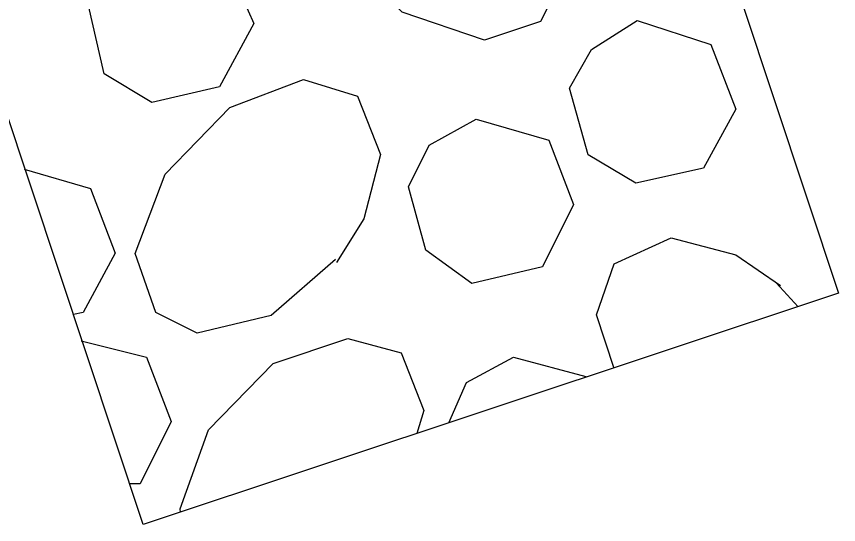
# Model space of a CAD drawing. Extents: x 400935 to 481562, y 415700 to 505362.
# Drawn here: x 402669.23 to 402681.74, y 418522.67 to 418530.4 of the extents above; entities that cross this region are included whole.
import ezdxf

# ---------------------------------------------------------------- set-up
doc = ezdxf.new("R2010")
doc.units = 0
doc.layers.add('Sediment Dam Type A Both CELL', color=7, linetype='Continuous')

msp = doc.modelspace()

# ---------------------------------------------------------------- linework, layer by layer
at = {"layer": 'Sediment Dam Type A Both CELL'}
msp.add_lwpolyline([(402671.945, 418555.654), (402681.739, 418526.189), (402671.158, 418522.672), (402661.364, 418552.137)], close=True, dxfattribs=at)
msp.add_lwpolyline([(402671.945, 418555.654), (402681.739, 418526.189), (402671.158, 418522.672), (402661.364, 418552.137)], close=True, dxfattribs=at)
msp.add_lwpolyline([(402671.945, 418555.654), (402681.739, 418526.189), (402671.158, 418522.672), (402661.364, 418552.137)], close=True, dxfattribs=at)
msp.add_lwpolyline([(402671.945, 418555.654), (402681.739, 418526.189), (402671.158, 418522.672), (402661.364, 418552.137)], close=True, dxfattribs=at)
msp.add_lwpolyline([(402671.945, 418555.654), (402681.739, 418526.189), (402671.158, 418522.672), (402661.364, 418552.137)], close=True, dxfattribs=at)
msp.add_lwpolyline([(402671.945, 418555.654), (402681.739, 418526.189), (402671.158, 418522.672), (402661.364, 418552.137)], close=True, dxfattribs=at)
msp.add_lwpolyline([(402671.945, 418555.654), (402681.739, 418526.189), (402671.158, 418522.672), (402661.364, 418552.137)], close=True, dxfattribs=at)
msp.add_lwpolyline([(402671.945, 418555.654), (402681.739, 418526.189), (402671.158, 418522.672), (402661.364, 418552.137)], close=True, dxfattribs=at)
msp.add_lwpolyline([(402671.945, 418555.654), (402681.739, 418526.189), (402671.158, 418522.672), (402661.364, 418552.137)], close=True, dxfattribs=at)
msp.add_lwpolyline([(402671.945, 418555.654), (402681.739, 418526.189), (402671.158, 418522.672), (402661.364, 418552.137)], close=True, dxfattribs=at)
msp.add_lwpolyline([(402671.945, 418555.654), (402681.739, 418526.189), (402671.158, 418522.672), (402661.364, 418552.137)], close=True, dxfattribs=at)
msp.add_lwpolyline([(402671.945, 418555.654), (402681.739, 418526.189), (402671.158, 418522.672), (402661.364, 418552.137)], close=True, dxfattribs=at)
for points in [[(402676.432, 418533.119), (402677.301, 418532.09), (402677.553, 418531.015), (402677.205, 418530.32), (402676.35, 418530.036), (402675.102, 418530.464), (402674.075, 418531.492), (402673.696, 418532.631), (402673.966, 418533.406), (402674.804, 418533.737), (402675.784, 418533.483), (402676.495, 418533.087)], [(402676.432, 418533.119), (402677.301, 418532.09), (402677.553, 418531.015), (402677.205, 418530.32), (402676.35, 418530.036), (402675.102, 418530.464), (402674.075, 418531.492), (402673.696, 418532.631), (402673.966, 418533.406), (402674.804, 418533.737), (402675.784, 418533.483), (402676.495, 418533.087)], [(402676.432, 418533.119), (402677.301, 418532.09), (402677.553, 418531.015), (402677.205, 418530.32), (402676.35, 418530.036), (402675.102, 418530.464), (402674.075, 418531.492), (402673.696, 418532.631), (402673.966, 418533.406), (402674.804, 418533.737), (402675.784, 418533.483), (402676.495, 418533.087)], [(402676.432, 418533.119), (402677.301, 418532.09), (402677.553, 418531.015), (402677.205, 418530.32), (402676.35, 418530.036), (402675.102, 418530.464), (402674.075, 418531.492), (402673.696, 418532.631), (402673.966, 418533.406), (402674.804, 418533.737), (402675.784, 418533.483), (402676.495, 418533.087)], [(402676.432, 418533.119), (402677.301, 418532.09), (402677.553, 418531.015), (402677.205, 418530.32), (402676.35, 418530.036), (402675.102, 418530.464), (402674.075, 418531.492), (402673.696, 418532.631), (402673.966, 418533.406), (402674.804, 418533.737), (402675.784, 418533.483), (402676.495, 418533.087)], [(402676.432, 418533.119), (402677.301, 418532.09), (402677.553, 418531.015), (402677.205, 418530.32), (402676.35, 418530.036), (402675.102, 418530.464), (402674.075, 418531.492), (402673.696, 418532.631), (402673.966, 418533.406), (402674.804, 418533.737), (402675.784, 418533.483), (402676.495, 418533.087)], [(402676.432, 418533.119), (402677.301, 418532.09), (402677.553, 418531.015), (402677.205, 418530.32), (402676.35, 418530.036), (402675.102, 418530.464), (402674.075, 418531.492), (402673.696, 418532.631), (402673.966, 418533.406), (402674.804, 418533.737), (402675.784, 418533.483), (402676.495, 418533.087)], [(402676.432, 418533.119), (402677.301, 418532.09), (402677.553, 418531.015), (402677.205, 418530.32), (402676.35, 418530.036), (402675.102, 418530.464), (402674.075, 418531.492), (402673.696, 418532.631), (402673.966, 418533.406), (402674.804, 418533.737), (402675.784, 418533.483), (402676.495, 418533.087)], [(402676.432, 418533.119), (402677.301, 418532.09), (402677.553, 418531.015), (402677.205, 418530.32), (402676.35, 418530.036), (402675.102, 418530.464), (402674.075, 418531.492), (402673.696, 418532.631), (402673.966, 418533.406), (402674.804, 418533.737), (402675.784, 418533.483), (402676.495, 418533.087)], [(402676.432, 418533.119), (402677.301, 418532.09), (402677.553, 418531.015), (402677.205, 418530.32), (402676.35, 418530.036), (402675.102, 418530.464), (402674.075, 418531.492), (402673.696, 418532.631), (402673.966, 418533.406), (402674.804, 418533.737), (402675.784, 418533.483), (402676.495, 418533.087)], [(402676.432, 418533.119), (402677.301, 418532.09), (402677.553, 418531.015), (402677.205, 418530.32), (402676.35, 418530.036), (402675.102, 418530.464), (402674.075, 418531.492), (402673.696, 418532.631), (402673.966, 418533.406), (402674.804, 418533.737), (402675.784, 418533.483), (402676.495, 418533.087)], [(402676.432, 418533.119), (402677.301, 418532.09), (402677.553, 418531.015), (402677.205, 418530.32), (402676.35, 418530.036), (402675.102, 418530.464), (402674.075, 418531.492), (402673.696, 418532.631), (402673.966, 418533.406), (402674.804, 418533.737), (402675.784, 418533.483), (402676.495, 418533.087)], [(402671.355, 418531.589), (402672.414, 418531.257), (402672.841, 418530.292), (402672.318, 418529.328), (402671.29, 418529.091), (402670.567, 418529.523), (402670.327, 418530.563), (402670.596, 418531.179), (402671.355, 418531.589)], [(402671.355, 418531.589), (402672.414, 418531.257), (402672.841, 418530.292), (402672.318, 418529.328), (402671.29, 418529.091), (402670.567, 418529.523), (402670.327, 418530.563), (402670.596, 418531.179), (402671.355, 418531.589)], [(402671.355, 418531.589), (402672.414, 418531.257), (402672.841, 418530.292), (402672.318, 418529.328), (402671.29, 418529.091), (402670.567, 418529.523), (402670.327, 418530.563), (402670.596, 418531.179), (402671.355, 418531.589)], [(402671.355, 418531.589), (402672.414, 418531.257), (402672.841, 418530.292), (402672.318, 418529.328), (402671.29, 418529.091), (402670.567, 418529.523), (402670.327, 418530.563), (402670.596, 418531.179), (402671.355, 418531.589)], [(402671.355, 418531.589), (402672.414, 418531.257), (402672.841, 418530.292), (402672.318, 418529.328), (402671.29, 418529.091), (402670.567, 418529.523), (402670.327, 418530.563), (402670.596, 418531.179), (402671.355, 418531.589)], [(402671.355, 418531.589), (402672.414, 418531.257), (402672.841, 418530.292), (402672.318, 418529.328), (402671.29, 418529.091), (402670.567, 418529.523), (402670.327, 418530.563), (402670.596, 418531.179), (402671.355, 418531.589)], [(402671.355, 418531.589), (402672.414, 418531.257), (402672.841, 418530.292), (402672.318, 418529.328), (402671.29, 418529.091), (402670.567, 418529.523), (402670.327, 418530.563), (402670.596, 418531.179), (402671.355, 418531.589)], [(402671.355, 418531.589), (402672.414, 418531.257), (402672.841, 418530.292), (402672.318, 418529.328), (402671.29, 418529.091), (402670.567, 418529.523), (402670.327, 418530.563), (402670.596, 418531.179), (402671.355, 418531.589)], [(402671.355, 418531.589), (402672.414, 418531.257), (402672.841, 418530.292), (402672.318, 418529.328), (402671.29, 418529.091), (402670.567, 418529.523), (402670.327, 418530.563), (402670.596, 418531.179), (402671.355, 418531.589)], [(402671.355, 418531.589), (402672.414, 418531.257), (402672.841, 418530.292), (402672.318, 418529.328), (402671.29, 418529.091), (402670.567, 418529.523), (402670.327, 418530.563), (402670.596, 418531.179), (402671.355, 418531.589)], [(402671.355, 418531.589), (402672.414, 418531.257), (402672.841, 418530.292), (402672.318, 418529.328), (402671.29, 418529.091), (402670.567, 418529.523), (402670.327, 418530.563), (402670.596, 418531.179), (402671.355, 418531.589)], [(402671.355, 418531.589), (402672.414, 418531.257), (402672.841, 418530.292), (402672.318, 418529.328), (402671.29, 418529.091), (402670.567, 418529.523), (402670.327, 418530.563), (402670.596, 418531.179), (402671.355, 418531.589)], [(402678.675, 418530.334), (402679.797, 418529.97), (402680.176, 418528.989), (402679.685, 418528.088), (402678.653, 418527.864), (402677.93, 418528.295), (402677.646, 418529.307), (402677.979, 418529.892), (402678.675, 418530.334)], [(402678.675, 418530.334), (402679.797, 418529.97), (402680.176, 418528.989), (402679.685, 418528.088), (402678.653, 418527.864), (402677.93, 418528.295), (402677.646, 418529.307), (402677.979, 418529.892), (402678.675, 418530.334)], [(402678.675, 418530.334), (402679.797, 418529.97), (402680.176, 418528.989), (402679.685, 418528.088), (402678.653, 418527.864), (402677.93, 418528.295), (402677.646, 418529.307), (402677.979, 418529.892), (402678.675, 418530.334)], [(402678.675, 418530.334), (402679.797, 418529.97), (402680.176, 418528.989), (402679.685, 418528.088), (402678.653, 418527.864), (402677.93, 418528.295), (402677.646, 418529.307), (402677.979, 418529.892), (402678.675, 418530.334)], [(402678.675, 418530.334), (402679.797, 418529.97), (402680.176, 418528.989), (402679.685, 418528.088), (402678.653, 418527.864), (402677.93, 418528.295), (402677.646, 418529.307), (402677.979, 418529.892), (402678.675, 418530.334)], [(402678.675, 418530.334), (402679.797, 418529.97), (402680.176, 418528.989), (402679.685, 418528.088), (402678.653, 418527.864), (402677.93, 418528.295), (402677.646, 418529.307), (402677.979, 418529.892), (402678.675, 418530.334)], [(402678.675, 418530.334), (402679.797, 418529.97), (402680.176, 418528.989), (402679.685, 418528.088), (402678.653, 418527.864), (402677.93, 418528.295), (402677.646, 418529.307), (402677.979, 418529.892), (402678.675, 418530.334)], [(402678.675, 418530.334), (402679.797, 418529.97), (402680.176, 418528.989), (402679.685, 418528.088), (402678.653, 418527.864), (402677.93, 418528.295), (402677.646, 418529.307), (402677.979, 418529.892), (402678.675, 418530.334)], [(402678.675, 418530.334), (402679.797, 418529.97), (402680.176, 418528.989), (402679.685, 418528.088), (402678.653, 418527.864), (402677.93, 418528.295), (402677.646, 418529.307), (402677.979, 418529.892), (402678.675, 418530.334)], [(402678.675, 418530.334), (402679.797, 418529.97), (402680.176, 418528.989), (402679.685, 418528.088), (402678.653, 418527.864), (402677.93, 418528.295), (402677.646, 418529.307), (402677.979, 418529.892), (402678.675, 418530.334)], [(402678.675, 418530.334), (402679.797, 418529.97), (402680.176, 418528.989), (402679.685, 418528.088), (402678.653, 418527.864), (402677.93, 418528.295), (402677.646, 418529.307), (402677.979, 418529.892), (402678.675, 418530.334)], [(402678.675, 418530.334), (402679.797, 418529.97), (402680.176, 418528.989), (402679.685, 418528.088), (402678.653, 418527.864), (402677.93, 418528.295), (402677.646, 418529.307), (402677.979, 418529.892), (402678.675, 418530.334)], [(402674.087, 418526.701), (402673.106, 418525.848), (402671.983, 418525.581), (402671.351, 418525.897), (402671.039, 418526.795), (402671.495, 418528), (402672.476, 418529.011), (402673.599, 418529.437), (402674.421, 418529.184), (402674.768, 418528.298), (402674.514, 418527.318), (402674.102, 418526.654)], [(402674.087, 418526.701), (402673.106, 418525.848), (402671.983, 418525.581), (402671.351, 418525.897), (402671.039, 418526.795), (402671.495, 418528), (402672.476, 418529.011), (402673.599, 418529.437), (402674.421, 418529.184), (402674.768, 418528.298), (402674.514, 418527.318), (402674.102, 418526.654)], [(402674.087, 418526.701), (402673.106, 418525.848), (402671.983, 418525.581), (402671.351, 418525.897), (402671.039, 418526.795), (402671.495, 418528), (402672.476, 418529.011), (402673.599, 418529.437), (402674.421, 418529.184), (402674.768, 418528.298), (402674.514, 418527.318), (402674.102, 418526.654)], [(402674.087, 418526.701), (402673.106, 418525.848), (402671.983, 418525.581), (402671.351, 418525.897), (402671.039, 418526.795), (402671.495, 418528), (402672.476, 418529.011), (402673.599, 418529.437), (402674.421, 418529.184), (402674.768, 418528.298), (402674.514, 418527.318), (402674.102, 418526.654)], [(402674.087, 418526.701), (402673.106, 418525.848), (402671.983, 418525.581), (402671.351, 418525.897), (402671.039, 418526.795), (402671.495, 418528), (402672.476, 418529.011), (402673.599, 418529.437), (402674.421, 418529.184), (402674.768, 418528.298), (402674.514, 418527.318), (402674.102, 418526.654)], [(402674.087, 418526.701), (402673.106, 418525.848), (402671.983, 418525.581), (402671.351, 418525.897), (402671.039, 418526.795), (402671.495, 418528), (402672.476, 418529.011), (402673.599, 418529.437), (402674.421, 418529.184), (402674.768, 418528.298), (402674.514, 418527.318), (402674.102, 418526.654)], [(402674.087, 418526.701), (402673.106, 418525.848), (402671.983, 418525.581), (402671.351, 418525.897), (402671.039, 418526.795), (402671.495, 418528), (402672.476, 418529.011), (402673.599, 418529.437), (402674.421, 418529.184), (402674.768, 418528.298), (402674.514, 418527.318), (402674.102, 418526.654)], [(402674.087, 418526.701), (402673.106, 418525.848), (402671.983, 418525.581), (402671.351, 418525.897), (402671.039, 418526.795), (402671.495, 418528), (402672.476, 418529.011), (402673.599, 418529.437), (402674.421, 418529.184), (402674.768, 418528.298), (402674.514, 418527.318), (402674.102, 418526.654)], [(402674.087, 418526.701), (402673.106, 418525.848), (402671.983, 418525.581), (402671.351, 418525.897), (402671.039, 418526.795), (402671.495, 418528), (402672.476, 418529.011), (402673.599, 418529.437), (402674.421, 418529.184), (402674.768, 418528.298), (402674.514, 418527.318), (402674.102, 418526.654)], [(402674.087, 418526.701), (402673.106, 418525.848), (402671.983, 418525.581), (402671.351, 418525.897), (402671.039, 418526.795), (402671.495, 418528), (402672.476, 418529.011), (402673.599, 418529.437), (402674.421, 418529.184), (402674.768, 418528.298), (402674.514, 418527.318), (402674.102, 418526.654)], [(402674.087, 418526.701), (402673.106, 418525.848), (402671.983, 418525.581), (402671.351, 418525.897), (402671.039, 418526.795), (402671.495, 418528), (402672.476, 418529.011), (402673.599, 418529.437), (402674.421, 418529.184), (402674.768, 418528.298), (402674.514, 418527.318), (402674.102, 418526.654)], [(402674.087, 418526.701), (402673.106, 418525.848), (402671.983, 418525.581), (402671.351, 418525.897), (402671.039, 418526.795), (402671.495, 418528), (402672.476, 418529.011), (402673.599, 418529.437), (402674.421, 418529.184), (402674.768, 418528.298), (402674.514, 418527.318), (402674.102, 418526.654)], [(402676.223, 418528.834), (402677.33, 418528.517), (402677.708, 418527.536), (402677.233, 418526.588), (402676.158, 418526.336), (402675.462, 418526.843), (402675.194, 418527.807), (402675.511, 418528.439), (402676.223, 418528.834)], [(402676.223, 418528.834), (402677.33, 418528.517), (402677.708, 418527.536), (402677.233, 418526.588), (402676.158, 418526.336), (402675.462, 418526.843), (402675.194, 418527.807), (402675.511, 418528.439), (402676.223, 418528.834)], [(402676.223, 418528.834), (402677.33, 418528.517), (402677.708, 418527.536), (402677.233, 418526.588), (402676.158, 418526.336), (402675.462, 418526.843), (402675.194, 418527.807), (402675.511, 418528.439), (402676.223, 418528.834)], [(402676.223, 418528.834), (402677.33, 418528.517), (402677.708, 418527.536), (402677.233, 418526.588), (402676.158, 418526.336), (402675.462, 418526.843), (402675.194, 418527.807), (402675.511, 418528.439), (402676.223, 418528.834)], [(402676.223, 418528.834), (402677.33, 418528.517), (402677.708, 418527.536), (402677.233, 418526.588), (402676.158, 418526.336), (402675.462, 418526.843), (402675.194, 418527.807), (402675.511, 418528.439), (402676.223, 418528.834)], [(402676.223, 418528.834), (402677.33, 418528.517), (402677.708, 418527.536), (402677.233, 418526.588), (402676.158, 418526.336), (402675.462, 418526.843), (402675.194, 418527.807), (402675.511, 418528.439), (402676.223, 418528.834)], [(402676.223, 418528.834), (402677.33, 418528.517), (402677.708, 418527.536), (402677.233, 418526.588), (402676.158, 418526.336), (402675.462, 418526.843), (402675.194, 418527.807), (402675.511, 418528.439), (402676.223, 418528.834)], [(402676.223, 418528.834), (402677.33, 418528.517), (402677.708, 418527.536), (402677.233, 418526.588), (402676.158, 418526.336), (402675.462, 418526.843), (402675.194, 418527.807), (402675.511, 418528.439), (402676.223, 418528.834)], [(402676.223, 418528.834), (402677.33, 418528.517), (402677.708, 418527.536), (402677.233, 418526.588), (402676.158, 418526.336), (402675.462, 418526.843), (402675.194, 418527.807), (402675.511, 418528.439), (402676.223, 418528.834)], [(402676.223, 418528.834), (402677.33, 418528.517), (402677.708, 418527.536), (402677.233, 418526.588), (402676.158, 418526.336), (402675.462, 418526.843), (402675.194, 418527.807), (402675.511, 418528.439), (402676.223, 418528.834)], [(402676.223, 418528.834), (402677.33, 418528.517), (402677.708, 418527.536), (402677.233, 418526.588), (402676.158, 418526.336), (402675.462, 418526.843), (402675.194, 418527.807), (402675.511, 418528.439), (402676.223, 418528.834)], [(402676.223, 418528.834), (402677.33, 418528.517), (402677.708, 418527.536), (402677.233, 418526.588), (402676.158, 418526.336), (402675.462, 418526.843), (402675.194, 418527.807), (402675.511, 418528.439), (402676.223, 418528.834)], [(402669.348, 418528.077), (402670.356, 418527.78), (402670.735, 418526.799), (402670.244, 418525.898), (402670.098, 418525.863)], [(402669.348, 418528.077), (402670.356, 418527.78), (402670.735, 418526.799), (402670.244, 418525.898), (402670.098, 418525.863)], [(402669.348, 418528.077), (402670.356, 418527.78), (402670.735, 418526.799), (402670.244, 418525.898), (402670.098, 418525.863)], [(402669.348, 418528.077), (402670.356, 418527.78), (402670.735, 418526.799), (402670.244, 418525.898), (402670.098, 418525.863)], [(402669.348, 418528.077), (402670.356, 418527.78), (402670.735, 418526.799), (402670.244, 418525.898), (402670.098, 418525.863)], [(402669.348, 418528.077), (402670.356, 418527.78), (402670.735, 418526.799), (402670.244, 418525.898), (402670.098, 418525.863)], [(402669.348, 418528.077), (402670.356, 418527.78), (402670.735, 418526.799), (402670.244, 418525.898), (402670.098, 418525.863)], [(402669.348, 418528.077), (402670.356, 418527.78), (402670.735, 418526.799), (402670.244, 418525.898), (402670.098, 418525.863)], [(402669.348, 418528.077), (402670.356, 418527.78), (402670.735, 418526.799), (402670.244, 418525.898), (402670.098, 418525.863)], [(402669.348, 418528.077), (402670.356, 418527.78), (402670.735, 418526.799), (402670.244, 418525.898), (402670.098, 418525.863)], [(402669.348, 418528.077), (402670.356, 418527.78), (402670.735, 418526.799), (402670.244, 418525.898), (402670.098, 418525.863)], [(402669.348, 418528.077), (402670.356, 418527.78), (402670.735, 418526.799), (402670.244, 418525.898), (402670.098, 418525.863)], [(402678.327, 418525.042), (402678.055, 418525.86), (402678.324, 418526.635), (402679.194, 418527.029), (402680.174, 418526.775), (402680.858, 418526.304)], [(402678.327, 418525.042), (402678.055, 418525.86), (402678.324, 418526.635), (402679.194, 418527.029), (402680.174, 418526.775), (402680.858, 418526.304)], [(402678.327, 418525.042), (402678.055, 418525.86), (402678.324, 418526.635), (402679.194, 418527.029), (402680.174, 418526.775), (402680.858, 418526.304)], [(402678.327, 418525.042), (402678.055, 418525.86), (402678.324, 418526.635), (402679.194, 418527.029), (402680.174, 418526.775), (402680.858, 418526.304)], [(402678.327, 418525.042), (402678.055, 418525.86), (402678.324, 418526.635), (402679.194, 418527.029), (402680.174, 418526.775), (402680.858, 418526.304)], [(402678.327, 418525.042), (402678.055, 418525.86), (402678.324, 418526.635), (402679.194, 418527.029), (402680.174, 418526.775), (402680.858, 418526.304)], [(402678.327, 418525.042), (402678.055, 418525.86), (402678.324, 418526.635), (402679.194, 418527.029), (402680.174, 418526.775), (402680.858, 418526.304)], [(402678.327, 418525.042), (402678.055, 418525.86), (402678.324, 418526.635), (402679.194, 418527.029), (402680.174, 418526.775), (402680.858, 418526.304)], [(402678.327, 418525.042), (402678.055, 418525.86), (402678.324, 418526.635), (402679.194, 418527.029), (402680.174, 418526.775), (402680.858, 418526.304)], [(402678.327, 418525.042), (402678.055, 418525.86), (402678.324, 418526.635), (402679.194, 418527.029), (402680.174, 418526.775), (402680.858, 418526.304)], [(402678.327, 418525.042), (402678.055, 418525.86), (402678.324, 418526.635), (402679.194, 418527.029), (402680.174, 418526.775), (402680.858, 418526.304)], [(402678.327, 418525.042), (402678.055, 418525.86), (402678.324, 418526.635), (402679.194, 418527.029), (402680.174, 418526.775), (402680.858, 418526.304)], [(402680.79, 418526.348), (402681.122, 418525.984)], [(402680.79, 418526.348), (402681.122, 418525.984)], [(402680.79, 418526.348), (402681.122, 418525.984)], [(402680.79, 418526.348), (402681.122, 418525.984)], [(402680.79, 418526.348), (402681.122, 418525.984)], [(402680.79, 418526.348), (402681.122, 418525.984)], [(402680.79, 418526.348), (402681.122, 418525.984)], [(402680.79, 418526.348), (402681.122, 418525.984)], [(402680.79, 418526.348), (402681.122, 418525.984)], [(402680.79, 418526.348), (402681.122, 418525.984)], [(402680.79, 418526.348), (402681.122, 418525.984)], [(402680.79, 418526.348), (402681.122, 418525.984)], [(402671.728, 418522.861), (402671.724, 418522.913), (402672.155, 418524.11), (402673.137, 418525.121), (402674.275, 418525.5), (402675.086, 418525.282), (402675.429, 418524.408), (402675.322, 418524.056)], [(402671.728, 418522.861), (402671.724, 418522.913), (402672.155, 418524.11), (402673.137, 418525.121), (402674.275, 418525.5), (402675.086, 418525.282), (402675.429, 418524.408), (402675.322, 418524.056)], [(402671.728, 418522.861), (402671.724, 418522.913), (402672.155, 418524.11), (402673.137, 418525.121), (402674.275, 418525.5), (402675.086, 418525.282), (402675.429, 418524.408), (402675.322, 418524.056)], [(402671.728, 418522.861), (402671.724, 418522.913), (402672.155, 418524.11), (402673.137, 418525.121), (402674.275, 418525.5), (402675.086, 418525.282), (402675.429, 418524.408), (402675.322, 418524.056)], [(402671.728, 418522.861), (402671.724, 418522.913), (402672.155, 418524.11), (402673.137, 418525.121), (402674.275, 418525.5), (402675.086, 418525.282), (402675.429, 418524.408), (402675.322, 418524.056)], [(402671.728, 418522.861), (402671.724, 418522.913), (402672.155, 418524.11), (402673.137, 418525.121), (402674.275, 418525.5), (402675.086, 418525.282), (402675.429, 418524.408), (402675.322, 418524.056)], [(402671.728, 418522.861), (402671.724, 418522.913), (402672.155, 418524.11), (402673.137, 418525.121), (402674.275, 418525.5), (402675.086, 418525.282), (402675.429, 418524.408), (402675.322, 418524.056)], [(402671.728, 418522.861), (402671.724, 418522.913), (402672.155, 418524.11), (402673.137, 418525.121), (402674.275, 418525.5), (402675.086, 418525.282), (402675.429, 418524.408), (402675.322, 418524.056)], [(402671.728, 418522.861), (402671.724, 418522.913), (402672.155, 418524.11), (402673.137, 418525.121), (402674.275, 418525.5), (402675.086, 418525.282), (402675.429, 418524.408), (402675.322, 418524.056)], [(402671.728, 418522.861), (402671.724, 418522.913), (402672.155, 418524.11), (402673.137, 418525.121), (402674.275, 418525.5), (402675.086, 418525.282), (402675.429, 418524.408), (402675.322, 418524.056)], [(402671.728, 418522.861), (402671.724, 418522.913), (402672.155, 418524.11), (402673.137, 418525.121), (402674.275, 418525.5), (402675.086, 418525.282), (402675.429, 418524.408), (402675.322, 418524.056)], [(402671.728, 418522.861), (402671.724, 418522.913), (402672.155, 418524.11), (402673.137, 418525.121), (402674.275, 418525.5), (402675.086, 418525.282), (402675.429, 418524.408), (402675.322, 418524.056)], [(402670.216, 418525.467), (402671.208, 418525.218), (402671.586, 418524.237), (402671.111, 418523.289), (402670.953, 418523.289)], [(402670.216, 418525.467), (402671.208, 418525.218), (402671.586, 418524.237), (402671.111, 418523.289), (402670.953, 418523.289)], [(402670.216, 418525.467), (402671.208, 418525.218), (402671.586, 418524.237), (402671.111, 418523.289), (402670.953, 418523.289)], [(402670.216, 418525.467), (402671.208, 418525.218), (402671.586, 418524.237), (402671.111, 418523.289), (402670.953, 418523.289)], [(402670.216, 418525.467), (402671.208, 418525.218), (402671.586, 418524.237), (402671.111, 418523.289), (402670.953, 418523.289)], [(402670.216, 418525.467), (402671.208, 418525.218), (402671.586, 418524.237), (402671.111, 418523.289), (402670.953, 418523.289)], [(402670.216, 418525.467), (402671.208, 418525.218), (402671.586, 418524.237), (402671.111, 418523.289), (402670.953, 418523.289)], [(402670.216, 418525.467), (402671.208, 418525.218), (402671.586, 418524.237), (402671.111, 418523.289), (402670.953, 418523.289)], [(402670.216, 418525.467), (402671.208, 418525.218), (402671.586, 418524.237), (402671.111, 418523.289), (402670.953, 418523.289)], [(402670.216, 418525.467), (402671.208, 418525.218), (402671.586, 418524.237), (402671.111, 418523.289), (402670.953, 418523.289)], [(402670.216, 418525.467), (402671.208, 418525.218), (402671.586, 418524.237), (402671.111, 418523.289), (402670.953, 418523.289)], [(402670.216, 418525.467), (402671.208, 418525.218), (402671.586, 418524.237), (402671.111, 418523.289), (402670.953, 418523.289)], [(402675.808, 418524.218), (402675.808, 418524.218), (402676.077, 418524.834), (402676.793, 418525.217)], [(402675.808, 418524.218), (402675.808, 418524.218), (402676.077, 418524.834), (402676.793, 418525.217)], [(402675.808, 418524.218), (402675.808, 418524.218), (402676.077, 418524.834), (402676.793, 418525.217)], [(402675.808, 418524.218), (402675.808, 418524.218), (402676.077, 418524.834), (402676.793, 418525.217)], [(402675.808, 418524.218), (402675.808, 418524.218), (402676.077, 418524.834), (402676.793, 418525.217)], [(402675.808, 418524.218), (402675.808, 418524.218), (402676.077, 418524.834), (402676.793, 418525.217)], [(402675.808, 418524.218), (402675.808, 418524.218), (402676.077, 418524.834), (402676.793, 418525.217)], [(402675.808, 418524.218), (402675.808, 418524.218), (402676.077, 418524.834), (402676.793, 418525.217)], [(402675.808, 418524.218), (402675.808, 418524.218), (402676.077, 418524.834), (402676.793, 418525.217)], [(402675.808, 418524.218), (402675.808, 418524.218), (402676.077, 418524.834), (402676.793, 418525.217)], [(402675.808, 418524.218), (402675.808, 418524.218), (402676.077, 418524.834), (402676.793, 418525.217)], [(402675.808, 418524.218), (402675.808, 418524.218), (402676.077, 418524.834), (402676.793, 418525.217)], [(402676.793, 418525.217), (402677.892, 418524.923)], [(402676.793, 418525.217), (402677.892, 418524.923)], [(402676.793, 418525.217), (402677.892, 418524.923)], [(402676.793, 418525.217), (402677.892, 418524.923)], [(402676.793, 418525.217), (402677.892, 418524.923)], [(402676.793, 418525.217), (402677.892, 418524.923)], [(402676.793, 418525.217), (402677.892, 418524.923)], [(402676.793, 418525.217), (402677.892, 418524.923)], [(402676.793, 418525.217), (402677.892, 418524.923)], [(402676.793, 418525.217), (402677.892, 418524.923)], [(402676.793, 418525.217), (402677.892, 418524.923)], [(402676.793, 418525.217), (402677.892, 418524.923)]]:
    msp.add_lwpolyline(points, dxfattribs=at)

doc.saveas('drawing.dxf')
